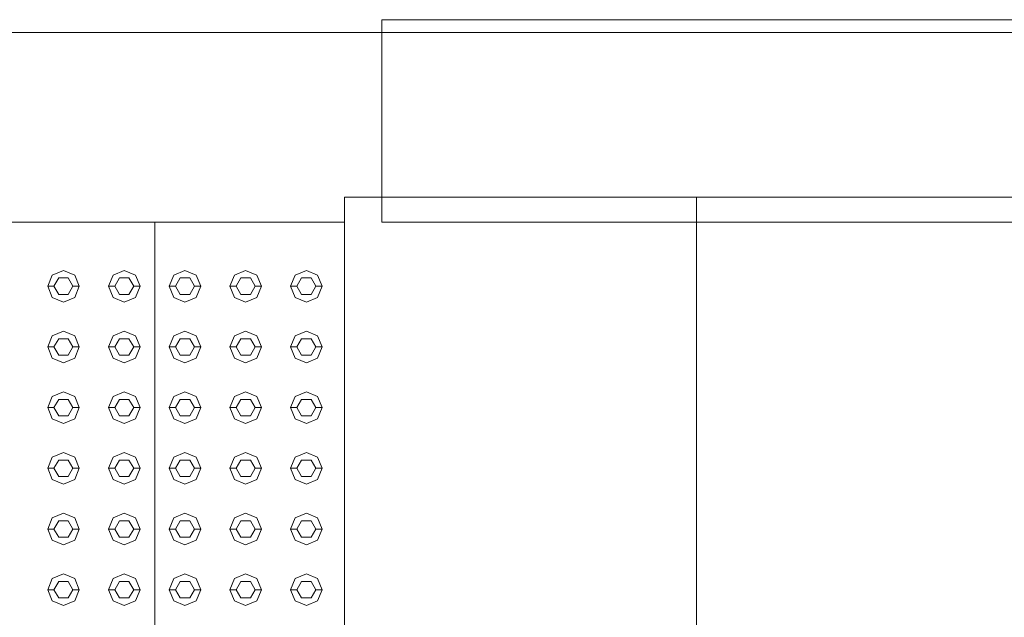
# Model space of a CAD drawing. Header units: millimetres. Extents: x 2 to 902, y -447 to 199.
# Tile 1014 of 1056: x 77.571 to 79.127, y 152.257 to 153.203. Entities that reach past the tile are written whole.
import ezdxf

# ---------------------------------------------------------------- set-up
doc = ezdxf.new("R2010")
doc.units = ezdxf.units.MM
doc.header["$MEASUREMENT"] = 0
for name, color, linetype, lineweight in [('IFC-Elemento construtivo genérico-Contorno', 253, 'Continuous', 5), ('IFC-Escada-Contorno', 32, 'Continuous', 5), ('IFC-Parede padrão-Contorno', 44, 'Continuous', 5), ('IFC-Parede-Contorno', 42, 'Continuous', 5), ('IFC-Viga-Contorno', 66, 'Continuous', 5)]:
    doc.layers.add(name, color=color, linetype=linetype, lineweight=lineweight)

msp = doc.modelspace()

# ---------------------------------------------------------------- linework, layer by layer
at = {"layer": 'IFC-Elemento construtivo genérico-Contorno', "color": 7, "lineweight": 5}
for p, q in [((77.6148, 152.7811), (77.6221, 152.7988)), ((77.6221, 152.7988), (77.6398, 152.8061)), ((77.6398, 152.8061), (77.6575, 152.7988)), ((77.6575, 152.7988), (77.6648, 152.7811)), ((77.7108, 152.7811), (77.7181, 152.7988)), ((77.7181, 152.7988), (77.7358, 152.8061)), ((77.7358, 152.8061), (77.7535, 152.7988)), ((77.7535, 152.7988), (77.7608, 152.7811)), ((77.8068, 152.7811), (77.8141, 152.7988)), ((77.8141, 152.7988), (77.8318, 152.8061)), ((77.8318, 152.8061), (77.8495, 152.7988)), ((77.8495, 152.7988), (77.8568, 152.7811)), ((77.9028, 152.7811), (77.9101, 152.7988)), ((77.9101, 152.7988), (77.9278, 152.8061)), ((77.9278, 152.8061), (77.9455, 152.7988)), ((77.9455, 152.7988), (77.9528, 152.7811)), ((77.9988, 152.7811), (78.0061, 152.7988)), ((78.0061, 152.7988), (78.0238, 152.8061)), ((78.0238, 152.8061), (78.0415, 152.7988)), ((78.0415, 152.7988), (78.0488, 152.7811)), ((77.6148, 152.7811), (77.6248, 152.7811)), ((77.6148, 152.7811), (77.6221, 152.7634)), ((77.6248, 152.7811), (77.6323, 152.7941)), ((77.6248, 152.7811), (77.6323, 152.7681)), ((77.6323, 152.7941), (77.6473, 152.7941)), ((77.6473, 152.7941), (77.6548, 152.7811)), ((77.6473, 152.7681), (77.6548, 152.7811)), ((77.6548, 152.7811), (77.6648, 152.7811)), ((77.6575, 152.7634), (77.6648, 152.7811)), ((77.7108, 152.7811), (77.7208, 152.7811)), ((77.7108, 152.7811), (77.7181, 152.7634)), ((77.7208, 152.7811), (77.7283, 152.7941)), ((77.7208, 152.7811), (77.7283, 152.7681)), ((77.7283, 152.7941), (77.7433, 152.7941)), ((77.7433, 152.7941), (77.7508, 152.7811)), ((77.7433, 152.7681), (77.7508, 152.7811)), ((77.7508, 152.7811), (77.7608, 152.7811)), ((77.7535, 152.7634), (77.7608, 152.7811)), ((77.8068, 152.7811), (77.8168, 152.7811)), ((77.8068, 152.7811), (77.8141, 152.7634)), ((77.8168, 152.7811), (77.8243, 152.7941)), ((77.8168, 152.7811), (77.8243, 152.7681)), ((77.8243, 152.7941), (77.8393, 152.7941)), ((77.8393, 152.7941), (77.8468, 152.7811)), ((77.8393, 152.7681), (77.8468, 152.7811)), ((77.8468, 152.7811), (77.8568, 152.7811)), ((77.8495, 152.7634), (77.8568, 152.7811)), ((77.9028, 152.7811), (77.9128, 152.7811)), ((77.9028, 152.7811), (77.9101, 152.7634)), ((77.9128, 152.7811), (77.9203, 152.7941)), ((77.9128, 152.7811), (77.9203, 152.7681)), ((77.9203, 152.7941), (77.9353, 152.7941)), ((77.9353, 152.7941), (77.9428, 152.7811)), ((77.9353, 152.7681), (77.9428, 152.7811)), ((77.9428, 152.7811), (77.9528, 152.7811)), ((77.9455, 152.7634), (77.9528, 152.7811)), ((77.9988, 152.7811), (78.0088, 152.7811)), ((77.9988, 152.7811), (78.0061, 152.7634)), ((78.0088, 152.7811), (78.0163, 152.7941)), ((78.0088, 152.7811), (78.0163, 152.7681)), ((78.0163, 152.7941), (78.0313, 152.7941)), ((78.0313, 152.7941), (78.0388, 152.7811)), ((78.0313, 152.7681), (78.0388, 152.7811)), ((78.0388, 152.7811), (78.0488, 152.7811)), ((78.0415, 152.7634), (78.0488, 152.7811)), ((77.6323, 152.7681), (77.6473, 152.7681)), ((77.7283, 152.7681), (77.7433, 152.7681)), ((77.8243, 152.7681), (77.8393, 152.7681)), ((77.9203, 152.7681), (77.9353, 152.7681)), ((78.0163, 152.7681), (78.0313, 152.7681)), ((77.6221, 152.7634), (77.6398, 152.7561)), ((77.6398, 152.7561), (77.6575, 152.7634)), ((77.7181, 152.7634), (77.7358, 152.7561)), ((77.7358, 152.7561), (77.7535, 152.7634)), ((77.8141, 152.7634), (77.8318, 152.7561)), ((77.8318, 152.7561), (77.8495, 152.7634)), ((77.9101, 152.7634), (77.9278, 152.7561)), ((77.9278, 152.7561), (77.9455, 152.7634)), ((78.0061, 152.7634), (78.0238, 152.7561)), ((78.0238, 152.7561), (78.0415, 152.7634)), ((77.6148, 152.6851), (77.6221, 152.7028)), ((77.6221, 152.7028), (77.6398, 152.7101)), ((77.6398, 152.7101), (77.6575, 152.7028)), ((77.6575, 152.7028), (77.6648, 152.6851)), ((77.7108, 152.6851), (77.7181, 152.7028)), ((77.7181, 152.7028), (77.7358, 152.7101)), ((77.7358, 152.7101), (77.7535, 152.7028)), ((77.7535, 152.7028), (77.7608, 152.6851)), ((77.8068, 152.6851), (77.8141, 152.7028)), ((77.8141, 152.7028), (77.8318, 152.7101)), ((77.8318, 152.7101), (77.8495, 152.7028)), ((77.8495, 152.7028), (77.8568, 152.6851)), ((77.9028, 152.6851), (77.9101, 152.7028)), ((77.9101, 152.7028), (77.9278, 152.7101)), ((77.9278, 152.7101), (77.9455, 152.7028)), ((77.9455, 152.7028), (77.9528, 152.6851)), ((77.9988, 152.6851), (78.0061, 152.7028)), ((78.0061, 152.7028), (78.0238, 152.7101)), ((78.0238, 152.7101), (78.0415, 152.7028)), ((78.0415, 152.7028), (78.0488, 152.6851)), ((77.6248, 152.6851), (77.6323, 152.6981)), ((77.6323, 152.6981), (77.6473, 152.6981)), ((77.6473, 152.6981), (77.6548, 152.6851)), ((77.7208, 152.6851), (77.7283, 152.6981)), ((77.7283, 152.6981), (77.7433, 152.6981)), ((77.7433, 152.6981), (77.7508, 152.6851)), ((77.8168, 152.6851), (77.8243, 152.6981)), ((77.8243, 152.6981), (77.8393, 152.6981)), ((77.8393, 152.6981), (77.8468, 152.6851)), ((77.9128, 152.6851), (77.9203, 152.6981)), ((77.9203, 152.6981), (77.9353, 152.6981)), ((77.9353, 152.6981), (77.9428, 152.6851)), ((78.0088, 152.6851), (78.0163, 152.6981)), ((78.0163, 152.6981), (78.0313, 152.6981)), ((78.0313, 152.6981), (78.0388, 152.6851)), ((77.6148, 152.6851), (77.6248, 152.6851)), ((77.6148, 152.6851), (77.6221, 152.6674)), ((77.6248, 152.6851), (77.6323, 152.6721)), ((77.6323, 152.6721), (77.6473, 152.6721)), ((77.6473, 152.6721), (77.6548, 152.6851)), ((77.6548, 152.6851), (77.6648, 152.6851)), ((77.6575, 152.6674), (77.6648, 152.6851)), ((77.7108, 152.6851), (77.7208, 152.6851)), ((77.7108, 152.6851), (77.7181, 152.6674)), ((77.7208, 152.6851), (77.7283, 152.6721)), ((77.7283, 152.6721), (77.7433, 152.6721)), ((77.7433, 152.6721), (77.7508, 152.6851)), ((77.7508, 152.6851), (77.7608, 152.6851)), ((77.7535, 152.6674), (77.7608, 152.6851)), ((77.8068, 152.6851), (77.8168, 152.6851)), ((77.8068, 152.6851), (77.8141, 152.6674)), ((77.8168, 152.6851), (77.8243, 152.6721)), ((77.8243, 152.6721), (77.8393, 152.6721)), ((77.8393, 152.6721), (77.8468, 152.6851)), ((77.8468, 152.6851), (77.8568, 152.6851)), ((77.8495, 152.6674), (77.8568, 152.6851)), ((77.9028, 152.6851), (77.9128, 152.6851)), ((77.9028, 152.6851), (77.9101, 152.6674)), ((77.9128, 152.6851), (77.9203, 152.6721)), ((77.9203, 152.6721), (77.9353, 152.6721)), ((77.9353, 152.6721), (77.9428, 152.6851)), ((77.9428, 152.6851), (77.9528, 152.6851)), ((77.9455, 152.6674), (77.9528, 152.6851)), ((77.9988, 152.6851), (78.0088, 152.6851)), ((77.9988, 152.6851), (78.0061, 152.6674)), ((78.0088, 152.6851), (78.0163, 152.6721)), ((78.0163, 152.6721), (78.0313, 152.6721)), ((78.0313, 152.6721), (78.0388, 152.6851)), ((78.0388, 152.6851), (78.0488, 152.6851)), ((78.0415, 152.6674), (78.0488, 152.6851)), ((77.6221, 152.6674), (77.6398, 152.6601)), ((77.6398, 152.6601), (77.6575, 152.6674)), ((77.7181, 152.6674), (77.7358, 152.6601)), ((77.7358, 152.6601), (77.7535, 152.6674)), ((77.8141, 152.6674), (77.8318, 152.6601)), ((77.8318, 152.6601), (77.8495, 152.6674)), ((77.9101, 152.6674), (77.9278, 152.6601)), ((77.9278, 152.6601), (77.9455, 152.6674)), ((78.0061, 152.6674), (78.0238, 152.6601)), ((78.0238, 152.6601), (78.0415, 152.6674)), ((77.6221, 152.6068), (77.6398, 152.6141)), ((77.6398, 152.6141), (77.6575, 152.6068)), ((77.7181, 152.6068), (77.7358, 152.6141)), ((77.7358, 152.6141), (77.7535, 152.6068)), ((77.8141, 152.6068), (77.8318, 152.6141)), ((77.8318, 152.6141), (77.8495, 152.6068)), ((77.9101, 152.6068), (77.9278, 152.6141)), ((77.9278, 152.6141), (77.9455, 152.6068)), ((78.0061, 152.6068), (78.0238, 152.6141)), ((78.0238, 152.6141), (78.0415, 152.6068)), ((77.6148, 152.5891), (77.6221, 152.6068)), ((77.6248, 152.5891), (77.6323, 152.6021)), ((77.6323, 152.6021), (77.6473, 152.6021)), ((77.6473, 152.6021), (77.6548, 152.5891)), ((77.6575, 152.6068), (77.6648, 152.5891)), ((77.7108, 152.5891), (77.7181, 152.6068)), ((77.7208, 152.5891), (77.7283, 152.6021)), ((77.7283, 152.6021), (77.7433, 152.6021)), ((77.7433, 152.6021), (77.7508, 152.5891)), ((77.7535, 152.6068), (77.7608, 152.5891)), ((77.8068, 152.5891), (77.8141, 152.6068)), ((77.8168, 152.5891), (77.8243, 152.6021)), ((77.8243, 152.6021), (77.8393, 152.6021)), ((77.8393, 152.6021), (77.8468, 152.5891)), ((77.8495, 152.6068), (77.8568, 152.5891)), ((77.9028, 152.5891), (77.9101, 152.6068)), ((77.9128, 152.5891), (77.9203, 152.6021)), ((77.9203, 152.6021), (77.9353, 152.6021)), ((77.9353, 152.6021), (77.9428, 152.5891)), ((77.9455, 152.6068), (77.9528, 152.5891)), ((77.9988, 152.5891), (78.0061, 152.6068)), ((78.0088, 152.5891), (78.0163, 152.6021)), ((78.0163, 152.6021), (78.0313, 152.6021)), ((78.0313, 152.6021), (78.0388, 152.5891)), ((78.0415, 152.6068), (78.0488, 152.5891)), ((77.6148, 152.5891), (77.6248, 152.5891)), ((77.6148, 152.5891), (77.6221, 152.5714)), ((77.6248, 152.5891), (77.6323, 152.5761)), ((77.6473, 152.5761), (77.6548, 152.5891)), ((77.6548, 152.5891), (77.6648, 152.5891)), ((77.6575, 152.5714), (77.6648, 152.5891)), ((77.7108, 152.5891), (77.7208, 152.5891)), ((77.7108, 152.5891), (77.7181, 152.5714)), ((77.7208, 152.5891), (77.7283, 152.5761)), ((77.7433, 152.5761), (77.7508, 152.5891)), ((77.7508, 152.5891), (77.7608, 152.5891)), ((77.7535, 152.5714), (77.7608, 152.5891)), ((77.8068, 152.5891), (77.8168, 152.5891)), ((77.8068, 152.5891), (77.8141, 152.5714)), ((77.8168, 152.5891), (77.8243, 152.5761)), ((77.8393, 152.5761), (77.8468, 152.5891)), ((77.8468, 152.5891), (77.8568, 152.5891)), ((77.8495, 152.5714), (77.8568, 152.5891)), ((77.9028, 152.5891), (77.9128, 152.5891)), ((77.9028, 152.5891), (77.9101, 152.5714)), ((77.9128, 152.5891), (77.9203, 152.5761)), ((77.9353, 152.5761), (77.9428, 152.5891)), ((77.9428, 152.5891), (77.9528, 152.5891)), ((77.9455, 152.5714), (77.9528, 152.5891)), ((77.9988, 152.5891), (78.0088, 152.5891)), ((77.9988, 152.5891), (78.0061, 152.5714)), ((78.0088, 152.5891), (78.0163, 152.5761)), ((78.0313, 152.5761), (78.0388, 152.5891)), ((78.0388, 152.5891), (78.0488, 152.5891)), ((78.0415, 152.5714), (78.0488, 152.5891)), ((77.6221, 152.5714), (77.6398, 152.5641)), ((77.6323, 152.5761), (77.6473, 152.5761)), ((77.6398, 152.5641), (77.6575, 152.5714)), ((77.7181, 152.5714), (77.7358, 152.5641)), ((77.7283, 152.5761), (77.7433, 152.5761)), ((77.7358, 152.5641), (77.7535, 152.5714)), ((77.8141, 152.5714), (77.8318, 152.5641)), ((77.8243, 152.5761), (77.8393, 152.5761)), ((77.8318, 152.5641), (77.8495, 152.5714)), ((77.9101, 152.5714), (77.9278, 152.5641)), ((77.9203, 152.5761), (77.9353, 152.5761)), ((77.9278, 152.5641), (77.9455, 152.5714)), ((78.0061, 152.5714), (78.0238, 152.5641)), ((78.0163, 152.5761), (78.0313, 152.5761)), ((78.0238, 152.5641), (78.0415, 152.5714)), ((77.6221, 152.5108), (77.6398, 152.5181)), ((77.6398, 152.5181), (77.6575, 152.5108)), ((77.7181, 152.5108), (77.7358, 152.5181)), ((77.7358, 152.5181), (77.7535, 152.5108)), ((77.8141, 152.5108), (77.8318, 152.5181)), ((77.8318, 152.5181), (77.8495, 152.5108)), ((77.9101, 152.5108), (77.9278, 152.5181)), ((77.9278, 152.5181), (77.9455, 152.5108)), ((78.0061, 152.5108), (78.0238, 152.5181)), ((78.0238, 152.5181), (78.0415, 152.5108)), ((77.6148, 152.4931), (77.6221, 152.5108)), ((77.6248, 152.4931), (77.6323, 152.5061)), ((77.6323, 152.5061), (77.6473, 152.5061)), ((77.6473, 152.5061), (77.6548, 152.4931)), ((77.6575, 152.5108), (77.6648, 152.4931)), ((77.7108, 152.4931), (77.7181, 152.5108)), ((77.7208, 152.4931), (77.7283, 152.5061)), ((77.7283, 152.5061), (77.7433, 152.5061)), ((77.7433, 152.5061), (77.7508, 152.4931)), ((77.7535, 152.5108), (77.7608, 152.4931)), ((77.8068, 152.4931), (77.8141, 152.5108)), ((77.8168, 152.4931), (77.8243, 152.5061)), ((77.8243, 152.5061), (77.8393, 152.5061)), ((77.8393, 152.5061), (77.8468, 152.4931)), ((77.8495, 152.5108), (77.8568, 152.4931)), ((77.9028, 152.4931), (77.9101, 152.5108)), ((77.9128, 152.4931), (77.9203, 152.5061)), ((77.9203, 152.5061), (77.9353, 152.5061)), ((77.9353, 152.5061), (77.9428, 152.4931)), ((77.9455, 152.5108), (77.9528, 152.4931)), ((77.9988, 152.4931), (78.0061, 152.5108)), ((78.0088, 152.4931), (78.0163, 152.5061)), ((78.0163, 152.5061), (78.0313, 152.5061)), ((78.0313, 152.5061), (78.0388, 152.4931)), ((78.0415, 152.5108), (78.0488, 152.4931)), ((77.6148, 152.4931), (77.6248, 152.4931)), ((77.6148, 152.4931), (77.6221, 152.4754)), ((77.6248, 152.4931), (77.6323, 152.4801)), ((77.6473, 152.4801), (77.6548, 152.4931)), ((77.6548, 152.4931), (77.6648, 152.4931)), ((77.6575, 152.4754), (77.6648, 152.4931)), ((77.7108, 152.4931), (77.7208, 152.4931)), ((77.7108, 152.4931), (77.7181, 152.4754)), ((77.7208, 152.4931), (77.7283, 152.4801)), ((77.7433, 152.4801), (77.7508, 152.4931)), ((77.7508, 152.4931), (77.7608, 152.4931)), ((77.7535, 152.4754), (77.7608, 152.4931)), ((77.8068, 152.4931), (77.8168, 152.4931)), ((77.8068, 152.4931), (77.8141, 152.4754)), ((77.8168, 152.4931), (77.8243, 152.4801)), ((77.8393, 152.4801), (77.8468, 152.4931)), ((77.8468, 152.4931), (77.8568, 152.4931)), ((77.8495, 152.4754), (77.8568, 152.4931)), ((77.9028, 152.4931), (77.9128, 152.4931)), ((77.9028, 152.4931), (77.9101, 152.4754)), ((77.9128, 152.4931), (77.9203, 152.4801)), ((77.9353, 152.4801), (77.9428, 152.4931)), ((77.9428, 152.4931), (77.9528, 152.4931)), ((77.9455, 152.4754), (77.9528, 152.4931)), ((77.9988, 152.4931), (78.0088, 152.4931)), ((77.9988, 152.4931), (78.0061, 152.4754)), ((78.0088, 152.4931), (78.0163, 152.4801)), ((78.0313, 152.4801), (78.0388, 152.4931)), ((78.0388, 152.4931), (78.0488, 152.4931)), ((78.0415, 152.4754), (78.0488, 152.4931)), ((77.6221, 152.4754), (77.6398, 152.4681)), ((77.6323, 152.4801), (77.6473, 152.4801)), ((77.6398, 152.4681), (77.6575, 152.4754)), ((77.7181, 152.4754), (77.7358, 152.4681)), ((77.7283, 152.4801), (77.7433, 152.4801)), ((77.7358, 152.4681), (77.7535, 152.4754)), ((77.8141, 152.4754), (77.8318, 152.4681)), ((77.8243, 152.4801), (77.8393, 152.4801)), ((77.8318, 152.4681), (77.8495, 152.4754)), ((77.9101, 152.4754), (77.9278, 152.4681)), ((77.9203, 152.4801), (77.9353, 152.4801)), ((77.9278, 152.4681), (77.9455, 152.4754)), ((78.0061, 152.4754), (78.0238, 152.4681)), ((78.0163, 152.4801), (78.0313, 152.4801)), ((78.0238, 152.4681), (78.0415, 152.4754)), ((77.6221, 152.4148), (77.6398, 152.4221)), ((77.6398, 152.4221), (77.6575, 152.4148)), ((77.7181, 152.4148), (77.7358, 152.4221)), ((77.7358, 152.4221), (77.7535, 152.4148)), ((77.8141, 152.4148), (77.8318, 152.4221)), ((77.8318, 152.4221), (77.8495, 152.4148)), ((77.9101, 152.4148), (77.9278, 152.4221)), ((77.9278, 152.4221), (77.9455, 152.4148)), ((78.0061, 152.4148), (78.0238, 152.4221)), ((78.0238, 152.4221), (78.0415, 152.4148)), ((77.6148, 152.3971), (77.6221, 152.4148)), ((77.6248, 152.3971), (77.6323, 152.4101)), ((77.6323, 152.4101), (77.6473, 152.4101)), ((77.6473, 152.4101), (77.6548, 152.3971)), ((77.6575, 152.4148), (77.6648, 152.3971)), ((77.7108, 152.3971), (77.7181, 152.4148)), ((77.7208, 152.3971), (77.7283, 152.4101)), ((77.7283, 152.4101), (77.7433, 152.4101)), ((77.7433, 152.4101), (77.7508, 152.3971)), ((77.7535, 152.4148), (77.7608, 152.3971)), ((77.8068, 152.3971), (77.8141, 152.4148)), ((77.8168, 152.3971), (77.8243, 152.4101)), ((77.8243, 152.4101), (77.8393, 152.4101)), ((77.8393, 152.4101), (77.8468, 152.3971)), ((77.8495, 152.4148), (77.8568, 152.3971)), ((77.9028, 152.3971), (77.9101, 152.4148)), ((77.9128, 152.3971), (77.9203, 152.4101)), ((77.9203, 152.4101), (77.9353, 152.4101)), ((77.9353, 152.4101), (77.9428, 152.3971)), ((77.9455, 152.4148), (77.9528, 152.3971)), ((77.9988, 152.3971), (78.0061, 152.4148)), ((78.0088, 152.3971), (78.0163, 152.4101)), ((78.0163, 152.4101), (78.0313, 152.4101)), ((78.0313, 152.4101), (78.0388, 152.3971)), ((78.0415, 152.4148), (78.0488, 152.3971)), ((77.6148, 152.3971), (77.6248, 152.3971)), ((77.6148, 152.3971), (77.6221, 152.3794)), ((77.6248, 152.3971), (77.6323, 152.3841)), ((77.6473, 152.3841), (77.6548, 152.3971)), ((77.6548, 152.3971), (77.6648, 152.3971)), ((77.6575, 152.3794), (77.6648, 152.3971)), ((77.7108, 152.3971), (77.7208, 152.3971)), ((77.7108, 152.3971), (77.7181, 152.3794)), ((77.7208, 152.3971), (77.7283, 152.3841)), ((77.7433, 152.3841), (77.7508, 152.3971)), ((77.7508, 152.3971), (77.7608, 152.3971)), ((77.7535, 152.3794), (77.7608, 152.3971)), ((77.8068, 152.3971), (77.8168, 152.3971)), ((77.8068, 152.3971), (77.8141, 152.3794)), ((77.8168, 152.3971), (77.8243, 152.3841)), ((77.8393, 152.3841), (77.8468, 152.3971)), ((77.8468, 152.3971), (77.8568, 152.3971)), ((77.8495, 152.3794), (77.8568, 152.3971)), ((77.9028, 152.3971), (77.9128, 152.3971)), ((77.9028, 152.3971), (77.9101, 152.3794)), ((77.9128, 152.3971), (77.9203, 152.3841)), ((77.9353, 152.3841), (77.9428, 152.3971)), ((77.9428, 152.3971), (77.9528, 152.3971)), ((77.9455, 152.3794), (77.9528, 152.3971)), ((77.9988, 152.3971), (78.0088, 152.3971)), ((77.9988, 152.3971), (78.0061, 152.3794)), ((78.0088, 152.3971), (78.0163, 152.3841)), ((78.0313, 152.3841), (78.0388, 152.3971)), ((78.0388, 152.3971), (78.0488, 152.3971)), ((78.0415, 152.3794), (78.0488, 152.3971)), ((77.6221, 152.3794), (77.6398, 152.3721)), ((77.6323, 152.3841), (77.6473, 152.3841)), ((77.6398, 152.3721), (77.6575, 152.3794)), ((77.7181, 152.3794), (77.7358, 152.3721)), ((77.7283, 152.3841), (77.7433, 152.3841)), ((77.7358, 152.3721), (77.7535, 152.3794)), ((77.8141, 152.3794), (77.8318, 152.3721)), ((77.8243, 152.3841), (77.8393, 152.3841)), ((77.8318, 152.3721), (77.8495, 152.3794)), ((77.9101, 152.3794), (77.9278, 152.3721)), ((77.9203, 152.3841), (77.9353, 152.3841)), ((77.9278, 152.3721), (77.9455, 152.3794)), ((78.0061, 152.3794), (78.0238, 152.3721)), ((78.0163, 152.3841), (78.0313, 152.3841)), ((78.0238, 152.3721), (78.0415, 152.3794)), ((77.6148, 152.3011), (77.6221, 152.3188)), ((77.6221, 152.3188), (77.6398, 152.3261)), ((77.6248, 152.3011), (77.6323, 152.3141)), ((77.6323, 152.3141), (77.6473, 152.3141)), ((77.6398, 152.3261), (77.6575, 152.3188)), ((77.6473, 152.3141), (77.6548, 152.3011)), ((77.6575, 152.3188), (77.6648, 152.3011)), ((77.7108, 152.3011), (77.7181, 152.3188)), ((77.7181, 152.3188), (77.7358, 152.3261)), ((77.7208, 152.3011), (77.7283, 152.3141)), ((77.7283, 152.3141), (77.7433, 152.3141)), ((77.7358, 152.3261), (77.7535, 152.3188)), ((77.7433, 152.3141), (77.7508, 152.3011)), ((77.7535, 152.3188), (77.7608, 152.3011)), ((77.8068, 152.3011), (77.8141, 152.3188)), ((77.8141, 152.3188), (77.8318, 152.3261)), ((77.8168, 152.3011), (77.8243, 152.3141)), ((77.8243, 152.3141), (77.8393, 152.3141)), ((77.8318, 152.3261), (77.8495, 152.3188)), ((77.8393, 152.3141), (77.8468, 152.3011)), ((77.8495, 152.3188), (77.8568, 152.3011)), ((77.9028, 152.3011), (77.9101, 152.3188)), ((77.9101, 152.3188), (77.9278, 152.3261)), ((77.9128, 152.3011), (77.9203, 152.3141)), ((77.9203, 152.3141), (77.9353, 152.3141)), ((77.9278, 152.3261), (77.9455, 152.3188)), ((77.9353, 152.3141), (77.9428, 152.3011)), ((77.9455, 152.3188), (77.9528, 152.3011)), ((77.9988, 152.3011), (78.0061, 152.3188)), ((78.0061, 152.3188), (78.0238, 152.3261)), ((78.0088, 152.3011), (78.0163, 152.3141)), ((78.0163, 152.3141), (78.0313, 152.3141)), ((78.0238, 152.3261), (78.0415, 152.3188)), ((78.0313, 152.3141), (78.0388, 152.3011)), ((78.0415, 152.3188), (78.0488, 152.3011)), ((77.6148, 152.3011), (77.6248, 152.3011)), ((77.6148, 152.3011), (77.6221, 152.2834)), ((77.6248, 152.3011), (77.6323, 152.2881)), ((77.6473, 152.2881), (77.6548, 152.3011)), ((77.6548, 152.3011), (77.6648, 152.3011)), ((77.6575, 152.2834), (77.6648, 152.3011)), ((77.7108, 152.3011), (77.7208, 152.3011)), ((77.7108, 152.3011), (77.7181, 152.2834)), ((77.7208, 152.3011), (77.7283, 152.2881)), ((77.7433, 152.2881), (77.7508, 152.3011)), ((77.7508, 152.3011), (77.7608, 152.3011)), ((77.7535, 152.2834), (77.7608, 152.3011)), ((77.8068, 152.3011), (77.8168, 152.3011)), ((77.8068, 152.3011), (77.8141, 152.2834)), ((77.8168, 152.3011), (77.8243, 152.2881)), ((77.8393, 152.2881), (77.8468, 152.3011)), ((77.8468, 152.3011), (77.8568, 152.3011)), ((77.8495, 152.2834), (77.8568, 152.3011)), ((77.9028, 152.3011), (77.9128, 152.3011)), ((77.9028, 152.3011), (77.9101, 152.2834)), ((77.9128, 152.3011), (77.9203, 152.2881)), ((77.9353, 152.2881), (77.9428, 152.3011)), ((77.9428, 152.3011), (77.9528, 152.3011)), ((77.9455, 152.2834), (77.9528, 152.3011)), ((77.9988, 152.3011), (78.0088, 152.3011)), ((77.9988, 152.3011), (78.0061, 152.2834)), ((78.0088, 152.3011), (78.0163, 152.2881)), ((78.0313, 152.2881), (78.0388, 152.3011)), ((78.0388, 152.3011), (78.0488, 152.3011)), ((78.0415, 152.2834), (78.0488, 152.3011)), ((77.6221, 152.2834), (77.6398, 152.2761)), ((77.6323, 152.2881), (77.6473, 152.2881)), ((77.6398, 152.2761), (77.6575, 152.2834)), ((77.7181, 152.2834), (77.7358, 152.2761)), ((77.7283, 152.2881), (77.7433, 152.2881)), ((77.7358, 152.2761), (77.7535, 152.2834)), ((77.8141, 152.2834), (77.8318, 152.2761)), ((77.8243, 152.2881), (77.8393, 152.2881)), ((77.8318, 152.2761), (77.8495, 152.2834)), ((77.9101, 152.2834), (77.9278, 152.2761)), ((77.9203, 152.2881), (77.9353, 152.2881)), ((77.9278, 152.2761), (77.9455, 152.2834)), ((78.0061, 152.2834), (78.0238, 152.2761)), ((78.0163, 152.2881), (78.0313, 152.2881)), ((78.0238, 152.2761), (78.0415, 152.2834))]:
    msp.add_line(p, q, dxfattribs=at)
at = {"layer": 'IFC-Escada-Contorno', "color": 7, "lineweight": 5}
for p, q in [((78.0838, 152.9221), (78.6406, 152.9221)), ((78.0838, 149.6244), (78.0838, 152.9221)), ((78.0838, 149.6244), (78.0838, 152.9221)), ((78.0838, 152.9221), (78.1433, 152.9221)), ((78.6406, 149.6244), (78.6406, 152.9221)), ((78.6406, 152.9221), (79.2006, 152.9221)), ((78.6406, 149.6244), (78.6406, 152.8826))]:
    msp.add_line(p, q, dxfattribs=at)
at = {"layer": 'IFC-Parede padrão-Contorno', "color": 7, "lineweight": 5}
for p, q in [((78.1433, 153.187), (78.1433, 153.2026)), ((78.1433, 153.2026), (78.6357, 153.2026)), ((78.6357, 153.2026), (80.3838, 153.2026)), ((78.1433, 153.1825), (78.1433, 153.187))]:
    msp.add_line(p, q, dxfattribs=at)
at = {"layer": 'IFC-Parede-Contorno', "color": 7, "lineweight": 5}
for p, q in [((78.1433, 152.9788), (78.1433, 153.1826)), ((78.1433, 153.1826), (83.0684, 153.1826)), ((78.1433, 152.8826), (78.1433, 152.9788)), ((78.1433, 152.8826), (78.3247, 152.8826)), ((78.3247, 152.8826), (79.8371, 152.8826))]:
    msp.add_line(p, q, dxfattribs=at)
at = {"layer": 'IFC-Viga-Contorno', "color": 7, "lineweight": 5}
for p, q in [((75.6941, 153.1825), (80.3741, 153.1825)), ((75.6941, 153.1825), (78.1433, 153.1825)), ((75.6941, 152.8825), (78.0838, 152.8825)), ((75.6941, 152.8825), (78.0838, 152.8825)), ((77.7841, 146.2635), (77.7841, 152.8825)), ((77.7841, 146.2635), (77.7841, 152.8825))]:
    msp.add_line(p, q, dxfattribs=at)

doc.saveas('drawing.dxf')
